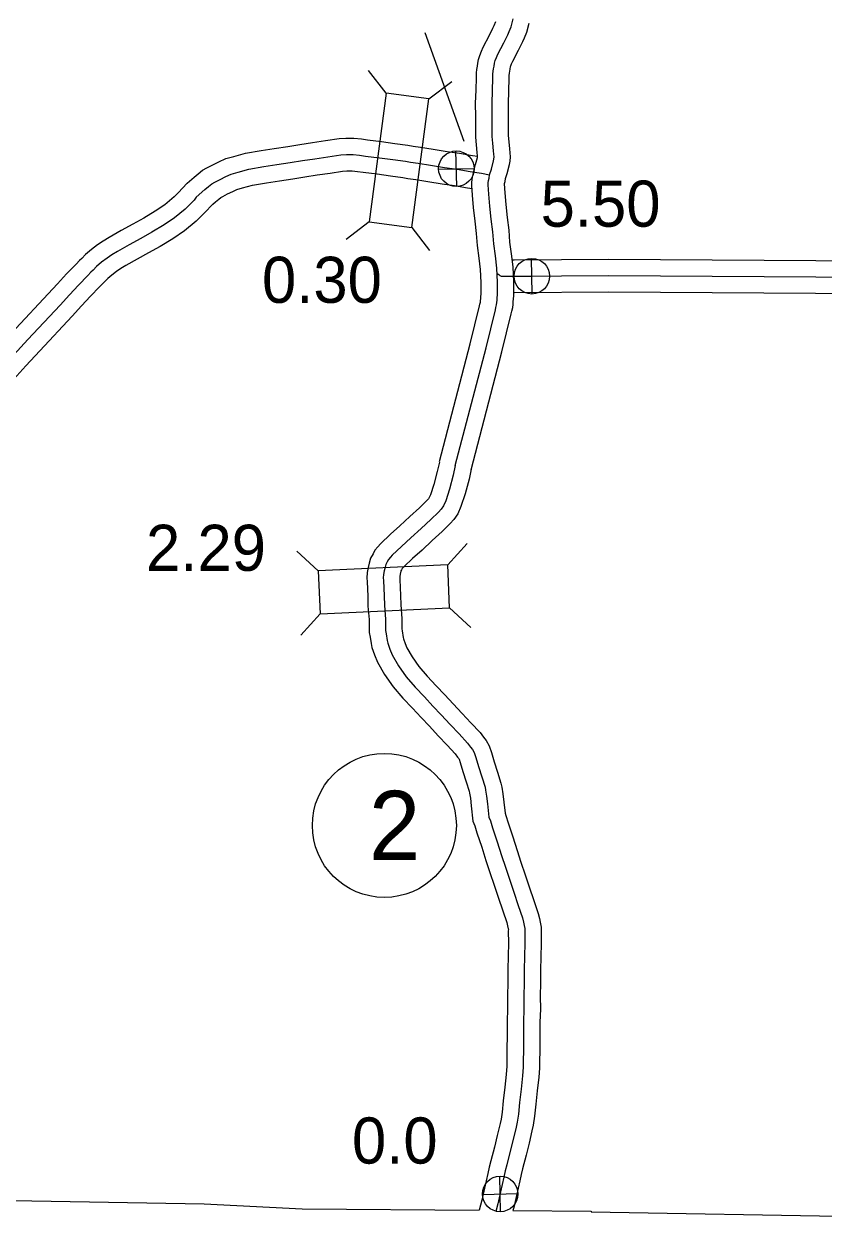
# Model space of a CAD drawing. Extents: x -83719 to 153526, y -11835 to 11446.
# Drawn here: x 6351.7 to 6596.1, y -437.5 to -70.7 of the extents above; entities that cross this region are included whole.
import ezdxf

# ---------------------------------------------------------------- set-up
doc = ezdxf.new("R2010")
doc.units = 0
for name, color, linetype in [('Level 10', 7, 'Continuous'), ('Level 2', 7, 'Continuous'), ('Level 20', 7, 'Continuous'), ('Level 25', 7, 'Continuous'), ('Level 26', 7, 'Continuous'), ('Level 27', 7, 'Continuous'), ('Level 58', 7, 'Continuous'), ('Level 59', 7, 'Continuous')]:
    doc.layers.add(name, color=color, linetype=linetype)

msp = doc.modelspace()

# ---------------------------------------------------------------- linework, layer by layer
at = {"layer": 'Level 10'}
for points in [[(6478.64, -204.31), (6488.01, -168.36), (6490.89, -156.78), (6491.02, -156.24), (6491.13, -155.66), (6491.19, -155.23), (6491.25, -154.57), (6491.3, -153.94), (6491.35, -153.23), (6491.36, -149.61), (6491.18, -145.66), (6490.78, -142.16), (6490.24, -138.32), (6489.98, -134.69), (6489.5, -130.91), (6489.06, -126.78), (6488.73, -122.98), (6488.57, -120.05), (6488.51, -118.98), (6488.71, -117.48), (6488.93, -116.66), (6489.1, -115.67), (6489.69, -113.63), (6490.3, -111.42), (6490.3, -111.3), (6490.28, -110.92), (6490.16, -109.93), (6489.93, -107.57), (6489.73, -105.25), (6489.72, -103.23), (6489.72, -98.99), (6489.7, -94.91), (6489.84, -90.87), (6489.92, -87.03), (6489.99, -85.61), (6490.1, -84.57), (6490.22, -83.55), (6490.41, -82.62), (6490.59, -81.53), (6490.93, -80.28), (6491.45, -78.98), (6491.98, -77.74), (6493.9, -74.1), (6494.98, -72), (6495.31, -71.14), (6495.82, -69.92)], [(6488.31, -206.84), (6497.71, -170.83), (6500.6, -159.16), (6500.8, -158.37), (6501.01, -157.28), (6501.14, -156.31), (6501.21, -155.43), (6501.27, -154.73), (6501.35, -153.57), (6501.36, -149.39), (6501.15, -144.87), (6500.7, -140.9), (6500.19, -137.27), (6499.93, -133.7), (6499.43, -129.75), (6499.02, -125.82), (6498.7, -122.28), (6498.56, -119.48), (6498.55, -119.39), (6498.71, -118.79), (6498.86, -117.91), (6499.31, -116.35), (6500.06, -113.63), (6500.26, -112.53), (6500.31, -111.26), (6500.25, -110.04), (6500.1, -108.83), (6499.89, -106.67), (6499.73, -104.78), (6499.72, -103.2), (6499.72, -98.97), (6499.7, -95.05), (6499.84, -91.14), (6499.91, -87.38), (6499.96, -86.4), (6500.03, -85.7), (6500.1, -85.12), (6500.24, -84.45), (6500.37, -83.66), (6500.43, -83.45), (6500.69, -82.81), (6501.02, -82.04), (6502.77, -78.72), (6504.13, -76.07), (6504.59, -74.86), (6505.32, -73.13), (6506.01, -70.43)], [(6401.58, -119.29), (6403.69, -117.47), (6404.86, -116.46), (6406.25, -115.37), (6407.57, -114.6), (6409.34, -113.67), (6411.22, -112.76), (6413.32, -111.8), (6415.77, -111.12), (6419.33, -110.09), (6424.2, -109.31), (6428.17, -108.68), (6432.26, -108.06), (6436, -107.46), (6439.85, -106.9), (6443.8, -106.31), (6447.96, -105.69), (6450.05, -105.56), (6452.44, -105.58), (6454.77, -105.76), (6456.7, -106.07), (6460.93, -106.57), (6465.03, -107.15), (6469, -107.68), (6470.58, -107.97), (6472.85, -108.28), (6476.72, -108.9), (6480.95, -109.6), (6484.78, -110.11), (6488.78, -110.83), (6490.25, -111.04)], [(6409.42, -125.73), (6410.21, -125.05), (6411.22, -124.18), (6411.88, -123.66), (6412.42, -123.35), (6413.84, -122.6), (6415.47, -121.81), (6416.76, -121.22), (6418.5, -120.74), (6421.52, -119.86), (6425.76, -119.19), (6429.71, -118.56), (6433.8, -117.94), (6437.5, -117.35), (6441.31, -116.8), (6445.27, -116.2), (6449.03, -115.64), (6450.33, -115.56), (6452, -115.58), (6453.6, -115.7), (6455.33, -115.98), (6459.64, -116.49), (6463.67, -117.06), (6467.43, -117.56), (6468.99, -117.84), (6471.38, -118.17), (6475.11, -118.77), (6479.47, -119.49), (6483.24, -119.99), (6487.18, -120.7), (6488.59, -120.91)], [(6401.58, -119.29), (6398.83, -122.27)], [(6398.83, -122.27), (6397.57, -123.48), (6394.68, -125.89), (6391.79, -127.85), (6388.27, -129.95), (6384.93, -131.79), (6381.37, -133.76), (6377.69, -135.86), (6375.84, -137), (6374.16, -138.13), (6372.27, -139.54), (6370.46, -141.09), (6369.31, -142.26), (6368.61, -142.93), (6367.59, -144), (6364.71, -146.98), (6361.88, -150.04), (6359.04, -153.14), (6349.22, -163.67)], [(6409.42, -125.73), (6406.88, -128.4)], [(6406.88, -128.4), (6404.25, -130.94), (6400.7, -133.89), (6397.16, -136.29), (6393.25, -138.62), (6389.76, -140.54), (6386.28, -142.47), (6382.79, -144.46), (6381.26, -145.41), (6379.95, -146.29), (6378.53, -147.35), (6377.28, -148.42), (6376.32, -149.39), (6375.69, -150), (6374.8, -150.93), (6371.98, -153.85), (6369.24, -156.81), (6366.39, -159.93), (6356.54, -170.48), (6352.25, -175.12), (6346.71, -181.16)], [(6500.8, -142.7), (6501.44, -142.7), (6530.43, -142.52), (6609.48, -143.01), (6692.5, -144.84), (6693.92, -144.99), (6695.31, -145.15), (6697.53, -145.9), (6699.29, -147.33), (6700.72, -148.95), (6701.7, -151.08), (6702.15, -152.7), (6702.27, -154.56), (6702.19, -166.52), (6702.22, -166.96), (6713.38, -167.01)], [(6501.54, -152.7), (6530.43, -152.52), (6609.33, -153.01), (6691.86, -154.83), (6692.27, -154.87), (6692.18, -166.91), (6692.34, -168.77), (6692.72, -170.35), (6693.29, -171.79), (6693.86, -172.64), (6694.78, -174.01), (6696.27, -175.05), (6697.5, -175.98), (6699.68, -176.77), (6701.44, -176.95), (6719.61, -177.05), (6785.47, -178.04), (6839.98, -179.61), (6872.59, -180.51), (6889.35, -180.91)], [(6478.6, -204.48), (6477.96, -207.31), (6476.87, -211.37), (6475.86, -214.52), (6475.5, -215.32), (6475.25, -215.69), (6474.71, -216.27), (6472.53, -218.44), (6469.63, -221.13), (6466.56, -223.98), (6463.72, -226.54), (6460.58, -229.42), (6459.8, -230.34), (6458.94, -231.37), (6458.34, -232.49), (6457.59, -233.78), (6457.15, -235.35), (6456.84, -236.73), (6456.57, -238.2), (6456.47, -239.94), (6456.56, -241), (6456.76, -245.49), (6456.8, -248.54), (6457.11, -252.61), (6457.12, -256.52), (6457.44, -257.92), (6457.74, -259.9), (6458, -261.09), (6458.77, -263.39), (6459.67, -265.59), (6461.85, -269.37), (6464.47, -273.13), (6467.49, -276.58), (6470.38, -279.63), (6473.02, -282.45), (6475.55, -285.14), (6478.25, -288.07), (6480.97, -290.94), (6483.39, -293.54), (6484.19, -294.59), (6484.54, -295.05), (6484.64, -295.22), (6485, -296.28), (6485.83, -299), (6486.84, -302.15), (6487.72, -304.99), (6487.83, -305.56), (6488.1, -307.18), (6488.36, -309.44), (6488.87, -314.14), (6489.46, -315.62), (6490.03, -317.67), (6491.54, -322.05), (6492.84, -326.17), (6494.06, -329.81), (6495.37, -333.73), (6496.58, -337.38), (6497.99, -341.56), (6499.19, -345.11), (6499.44, -346.13), (6499.65, -347.04), (6499.69, -347.28), (6499.68, -347.6), (6499.75, -351.43), (6499.63, -355.33), (6499.54, -359.56), (6499.55, -363.36), (6499.46, -367.63), (6499.47, -371.38), (6499.35, -375.41), (6499.29, -379.78), (6499.27, -383.6), (6499.25, -387.81), (6499.19, -389), (6499.01, -391.5), (6498.6, -395.44), (6498.14, -399.56), (6497.79, -403.01), (6497.48, -405.14), (6497.16, -406.45), (6496.31, -410.18), (6495.44, -413.75), (6494.35, -417.91), (6493.86, -419.86), (6493.46, -421.75), (6492.38, -426.24), (6491.59, -429.86), (6490.8, -433)], [(6488.36, -206.67), (6487.67, -209.71), (6486.46, -214.2), (6485.22, -218.07), (6484.25, -220.27), (6483.05, -221.98), (6481.92, -223.2), (6479.45, -225.65), (6476.44, -228.45), (6473.32, -231.35), (6470.45, -233.95), (6467.81, -236.36), (6467.46, -236.77), (6467.26, -237.02), (6467.06, -237.37), (6466.88, -237.68), (6466.85, -237.78), (6466.64, -238.74), (6466.52, -239.41), (6466.49, -239.81), (6466.54, -240.35), (6466.76, -245.2), (6466.8, -248.09), (6467.11, -252.22), (6467.12, -255.38), (6467.27, -256.05), (6467.58, -258.07), (6467.65, -258.42), (6468.16, -259.92), (6468.67, -261.19), (6470.3, -264), (6472.36, -266.96), (6474.88, -269.84), (6477.67, -272.78), (6480.31, -275.62), (6482.86, -278.32), (6485.56, -281.24), (6488.26, -284.1), (6491.05, -287.09), (6492.12, -288.5), (6492.9, -289.51), (6493.81, -291.13), (6494.52, -293.21), (6495.37, -296.02), (6496.37, -299.14), (6497.44, -302.57), (6497.67, -303.8), (6498.01, -305.78), (6498.3, -308.33), (6498.67, -311.7), (6498.95, -312.42), (6499.59, -314.7), (6501.03, -318.92), (6502.35, -323.07), (6503.55, -326.64), (6504.86, -330.58), (6506.06, -334.2), (6507.47, -338.35), (6508.81, -342.34), (6509.18, -343.85), (6509.44, -345.01), (6509.73, -346.57), (6509.68, -347.72), (6509.76, -351.49), (6509.63, -355.6), (6509.54, -359.65), (6509.55, -363.45), (6509.46, -367.72), (6509.47, -371.52), (6509.35, -375.63), (6509.29, -379.87), (6509.27, -383.66), (6509.25, -388.06), (6509.18, -389.6), (6508.97, -392.38), (6508.54, -396.51), (6508.08, -400.61), (6507.72, -404.23), (6507.31, -407.04), (6506.9, -408.74), (6506.04, -412.49), (6505.13, -416.2), (6504.04, -420.39), (6503.61, -422.11), (6503.22, -423.96), (6502.13, -428.48), (6501.33, -432.14), (6501.09, -433.1)]]:
    msp.add_lwpolyline(points, dxfattribs=at)
at = {"layer": 'Level 2'}
for points in [[(6260.51, -428.49), (6406.77, -431.07)], [(6406.77, -431.07), (6436.71, -432.51), (6490.8, -433)], [(6501.09, -433.1), (6525.01, -433.32)], [(6525.01, -433.32), (6525.01, -433.52)], [(6525.01, -433.52), (6606.38, -434.86), (6694.49, -437.04), (6734.87, -437.49)]]:
    msp.add_lwpolyline(points, dxfattribs=at)
at = {"layer": 'Level 20'}
for p, q in [((6462.31, -91.86), (6456.95, -84.88)), ((6475.39, -93.59), (6482.38, -88.24)), ((6457.13, -131.12), (6450.14, -136.48)), ((6470.21, -132.85), (6475.57, -139.83)), ((6481.15, -235.86), (6487.08, -229.36)), ((6441.59, -237.65), (6435.09, -231.72)), ((6481.75, -249.05), (6488.24, -254.98)), ((6442.19, -250.84), (6436.25, -257.34))]:
    msp.add_line(p, q, dxfattribs=at)
for points in [[(6470.21, -132.85), (6475.39, -93.59), (6462.31, -91.86), (6457.13, -131.12)], [(6481.15, -235.86), (6441.59, -237.65), (6442.19, -250.84), (6481.75, -249.05)]]:
    msp.add_lwpolyline(points, close=True, dxfattribs=at)
at = {"layer": 'Level 25'}
msp.add_line((6486.17, -106.57), (6474.23, -73.41), dxfattribs=at)
at = {"layer": 'Level 26'}
for p, q in [((6483.93, -120.32), (6483.68, -109.47)), ((6478.38, -115.02), (6489.23, -114.77)), ((6506.97, -153.14), (6506.72, -142.29)), ((6501.42, -147.84), (6512.27, -147.59)), ((6497.32, -433.43), (6497.07, -422.58)), ((6491.77, -428.13), (6502.62, -427.88))]:
    msp.add_line(p, q, dxfattribs=at)
for centre in [(6483.81, -114.89), (6506.85, -147.72), (6497.19, -428.01)]:
    msp.add_circle(centre, 5.43, dxfattribs=at)
at = {"layer": 'Level 27'}
msp.add_circle((6461.8, -315.45), 22, dxfattribs=at)
at = {"layer": 'Level 59'}
for points in [[(6483.48, -205.57), (6492.86, -169.6), (6495.75, -157.97), (6495.91, -157.3), (6496.07, -156.47), (6496.16, -155.77), (6496.23, -155), (6496.29, -154.33), (6496.35, -153.4), (6496.36, -149.5), (6496.16, -145.26), (6495.74, -141.53), (6495.21, -137.8), (6494.96, -134.2), (6494.47, -130.33), (6494.04, -126.3), (6493.72, -122.63), (6493.56, -119.76), (6493.53, -119.16), (6493.62, -118.46), (6493.82, -117.73), (6493.98, -116.79), (6494.5, -114.99), (6495.18, -112.52), (6495.28, -111.98), (6495.31, -111.28), (6495.27, -110.48), (6495.13, -109.38), (6494.91, -107.12), (6494.73, -105.02), (6494.72, -103.21), (6494.72, -98.98), (6494.7, -94.98), (6494.84, -91.01), (6494.91, -87.2), (6494.97, -86), (6495.07, -85.14), (6495.16, -84.33), (6495.32, -83.53), (6495.48, -82.6), (6495.68, -81.86), (6496.07, -80.89), (6496.5, -79.89), (6498.34, -76.41), (6499.55, -74.04), (6499.95, -73), (6500.57, -71.53), (6501.19, -69.12)], [(6404.3, -123.55), (6406.95, -121.26), (6408.04, -120.32), (6409.07, -119.51), (6410, -118.97), (6411.59, -118.13), (6413.35, -117.29), (6415.04, -116.51), (6417.13, -115.93), (6420.42, -114.98), (6424.98, -114.25), (6428.94, -113.62), (6433.03, -113), (6436.75, -112.41), (6440.58, -111.85), (6444.54, -111.26), (6448.49, -110.67), (6450.19, -110.56), (6452.22, -110.58), (6454.19, -110.73), (6456.02, -111.02), (6460.28, -111.53), (6464.35, -112.11), (6468.22, -112.62), (6469.78, -112.91), (6472.11, -113.23), (6475.91, -113.84), (6480.21, -114.54), (6484.01, -115.05), (6487.98, -115.76), (6491.48, -116.28), (6493.98, -116.79)], [(6404.3, -123.55), (6403.72, -124.5), (6400.91, -127.21), (6397.69, -129.89), (6394.48, -132.07), (6390.76, -134.29), (6387.34, -136.17), (6383.82, -138.11), (6380.24, -140.16), (6378.55, -141.2), (6377.06, -142.21), (6375.4, -143.45), (6373.87, -144.76), (6372.81, -145.83), (6372.15, -146.46), (6371.19, -147.47), (6368.34, -150.41), (6365.56, -153.42), (6362.71, -156.54), (6352.88, -167.08), (6348.57, -171.73)], [(6496.24, -146.91), (6496.77, -147.23), (6497.11, -147.46), (6497.54, -147.66), (6498.14, -147.72), (6501.47, -147.7), (6530.43, -147.52), (6609.4, -148.01)], [(6483.48, -205.57), (6482.82, -208.51), (6481.66, -212.79), (6480.54, -216.29), (6479.88, -217.8), (6479.15, -218.83), (6478.32, -219.74), (6475.99, -222.04), (6473.03, -224.79), (6469.94, -227.67), (6467.08, -230.25), (6464.19, -232.89), (6463.63, -233.56), (6463.1, -234.19), (6462.7, -234.93), (6462.23, -235.73), (6462, -236.57), (6461.74, -237.73), (6461.54, -238.8), (6461.48, -239.87), (6461.55, -240.67), (6461.76, -245.34), (6461.8, -248.31), (6462.11, -252.42), (6462.12, -255.95), (6462.35, -256.99), (6462.66, -258.99), (6462.83, -259.75), (6463.47, -261.65), (6464.17, -263.39), (6466.08, -266.69), (6468.42, -270.05), (6471.19, -273.21), (6474.03, -276.21), (6476.66, -279.03), (6479.2, -281.73), (6481.91, -284.66), (6484.61, -287.52), (6487.22, -290.32), (6488.15, -291.55), (6488.72, -292.28), (6489.22, -293.18), (6489.76, -294.75), (6490.6, -297.51), (6491.61, -300.65), (6492.58, -303.78), (6492.75, -304.68), (6493.05, -306.48), (6493.33, -308.88), (6493.77, -312.92), (6494.2, -314.02), (6494.81, -316.19), (6496.29, -320.49), (6497.6, -324.62), (6498.8, -328.22), (6500.11, -332.16), (6501.32, -335.79), (6502.73, -339.96), (6504, -343.72), (6504.31, -344.99), (6504.54, -346.02), (6504.71, -346.92), (6504.68, -347.66), (6504.76, -351.46), (6504.63, -355.47), (6504.54, -359.6), (6504.55, -363.41), (6504.46, -367.68), (6504.47, -371.45), (6504.35, -375.52), (6504.29, -379.83), (6504.27, -383.63), (6504.25, -387.93), (6504.18, -389.3), (6503.99, -391.94), (6503.57, -395.98), (6503.11, -400.08), (6502.75, -403.62), (6502.39, -406.09), (6502.03, -407.59), (6501.17, -411.33), (6500.28, -414.97), (6499.2, -419.15), (6498.73, -420.98), (6498.34, -422.85), (6497.25, -427.36), (6496.46, -431), (6495.85, -433.4)]]:
    msp.add_lwpolyline(points, dxfattribs=at)

# ---------------------------------------------------------------- texts
at = {"layer": 'Level 25'}
for s, p in [('5.50', (6509.54, -132.59)), ('0.0', (6451.9, -418.73))]:
    msp.add_text(s, height=14.08, dxfattribs=at).set_placement(p)
at = {"layer": 'Level 27'}
msp.add_text('2', height=21.12, dxfattribs=at).set_placement((6457.07, -326.01))
at = {"layer": 'Level 58'}
for s, p in [('0.30', (6424.4, -155.85)), ('2.29', (6388.98, -237.7))]:
    msp.add_text(s, height=14.08, dxfattribs=at).set_placement(p)

doc.saveas('drawing.dxf')
